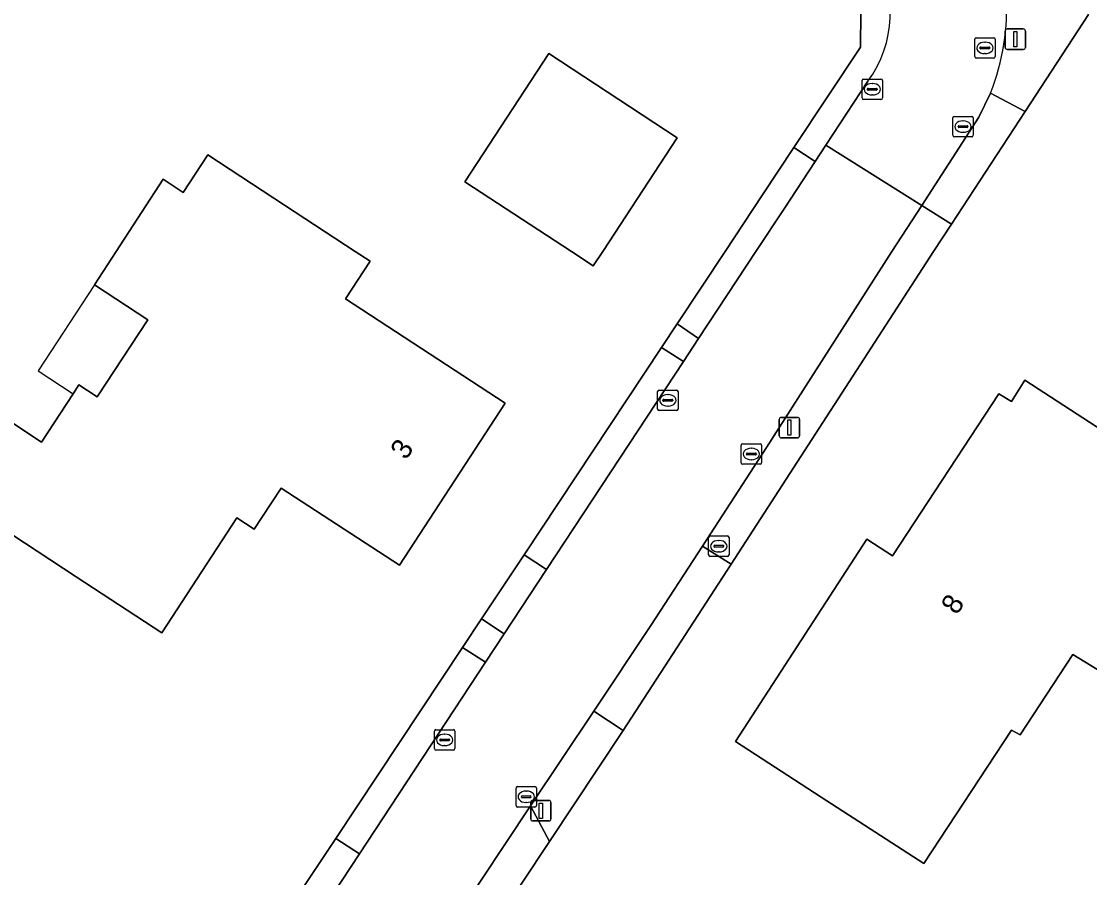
# Model space of a CAD drawing. Extents: x 157320 to 158835, y 386650 to 388491.
# Drawn here: x 158613.4 to 158665.7, y 387219.4 to 387261.3 of the extents above; entities that cross this region are included whole.
import ezdxf

# ---------------------------------------------------------------- set-up
doc = ezdxf.new("R2010")
doc.units = 0
for name, color, linetype in [('IMGEO_Brandkraan', 7, 'Continuous'), ('IMGEO_Erf', 7, 'Continuous'), ('IMGEO_Groenvoorziening', 7, 'Continuous'), ('IMGEO_Kolk', 7, 'Continuous'), ('IMGEO_Lichtmast', 7, 'Continuous'), ('IMGEO_Pand', 7, 'Continuous'), ('IMGEO_Pand_nummerreeks', 7, 'Continuous'), ('IMGEO_Pand_overbouw', 7, 'Continuous'), ('IMGEO_Rijbaan_lokaal_gesloten', 7, 'Continuous'), ('IMGEO_Rioolput', 7, 'Continuous'), ('IMGEO_Voetpad_open', 7, 'Continuous')]:
    doc.layers.add(name, color=color, linetype=linetype)

msp = doc.modelspace()

# ---------------------------------------------------------------- linework, layer by layer
at = {"layer": 'IMGEO_Brandkraan'}
for p, q in [((158647.102, 387236.089), (158647.954, 387236.089)), ((158647.027, 387235.163), (158647.027, 387236.015)), ((158647.286, 387235.583), (158647.286, 387235.595)), ((158647.724, 387235.546), (158647.326, 387235.546)), ((158647.329, 387235.632), (158647.727, 387235.632)), ((158647.515, 387235.869), (158647.54, 387235.869)), ((158647.77, 387235.595), (158647.77, 387235.583)), ((158648.028, 387236.015), (158648.028, 387235.163)), ((158647.954, 387235.089), (158647.102, 387235.089)), ((158647.538, 387235.309), (158647.513, 387235.309))]:
    msp.add_line(p, q, dxfattribs=at)
for points in [[(158647.102, 387236.089), (158647.954, 387236.089)], [(158647.027, 387235.163), (158647.027, 387236.015)], [(158648.028, 387236.015), (158648.028, 387235.163)], [(158647.954, 387235.089), (158647.102, 387235.089)]]:
    msp.add_lwpolyline(points, dxfattribs=at)
for centre, radius, start, end in [((158647.104, 387236.013), 0.0765, 91.552, 178.448), ((158647.104, 387236.013), 0.0765, 91.552, 178.448), ((158647.952, 387236.013), 0.0765, 1.552, 88.448), ((158647.952, 387236.013), 0.0765, 1.552, 88.448), ((158647.326, 387235.592), 0.0403, 85.8775, 175.7526), ((158647.323, 387235.582), 0.0366, 178.938, 274.7102), ((158647.727, 387235.589), 0.043, 264.8664, 352.4533), ((158647.731, 387235.594), 0.0386, 1.7309, 96.639), ((158647.104, 387235.165), 0.0765, 181.552, 268.448), ((158647.104, 387235.165), 0.0765, 181.552, 268.448), ((158647.952, 387235.165), 0.0765, 271.552, 358.448), ((158647.952, 387235.165), 0.0765, 271.552, 358.448)]:
    msp.add_arc(centre, radius, start, end, dxfattribs=at)
for centre, major_axis, ratio, start_param, end_param in [((158647.514, 387235.589), (-0.387, 0.002), 0.722429, 4.712389, 7.853982), ((158647.539, 387235.589), (-0.39, 0.002), 0.717154, 1.570796, 4.712389)]:
    msp.add_ellipse(centre, major_axis=major_axis, ratio=ratio, start_param=start_param, end_param=end_param, dxfattribs=at)
at = {"layer": 'IMGEO_Erf'}
for points in [[(158634.997, 387230.64), (158635.924, 387232.038), (158638.001, 387235.171), (158644.725, 387245.311), (158645.484, 387246.455), (158647.835, 387250), (158649.667, 387252.763), (158651.203, 387255.08), (158654.458, 387259.989), (158654.482, 387263.416)], [(158665.609, 387261.584), (158662.503, 387256.838), (158658.903, 387251.336), (158658.029, 387250), (158648.13, 387234.707), (158642.852, 387226.573), (158639.252, 387221.152), (158636.514, 387217.032), (158633.149, 387212.057), (158631.84, 387210.152), (158624.648, 387199.885), (158617.006, 387189.399)], [(158585.809, 387163.033), (158586.725, 387163.499), (158587.252, 387163.131), (158598.901, 387179.144), (158598.55, 387179.429), (158602.413, 387184.771), (158603.961, 387186.885), (158608.402, 387192.706), (158614.622, 387200.988), (158626.195, 387217.382), (158628.803, 387221.301), (158634.997, 387230.64)]]:
    msp.add_lwpolyline(points, dxfattribs=at)
for points in [[(158640.318, 387250), (158635.105, 387253.405), (158639.21, 387259.69), (158645.49, 387255.56), (158641.848, 387250), (158641.39, 387249.3)], [(158612.85, 387241.7), (158614.401, 387240.682), (158615.951, 387243.044), (158616.234, 387243.475), (158617.126, 387242.889), (158619.599, 387246.657), (158616.99, 387248.37), (158618.051, 387250), (158620.35, 387253.53), (158621.326, 387252.884), (158622.54, 387254.72), (158626.295, 387252.263), (158629.751, 387250), (158630.478, 387249.524), (158629.276, 387247.688), (158637.08, 387242.58), (158631.91, 387234.66), (158626.13, 387238.43), (158625.185, 387236.998), (158624.81, 387236.43), (158623.96, 387236.98), (158620.29, 387231.36), (158616.107, 387234.098), (158610.36, 387237.86)], [(158654.761, 387235.94), (158656.014, 387235.112), (158661.216, 387243.044), (158661.835, 387242.666), (158662.488, 387243.716), (158671.706, 387237.724), (158671.946, 387238.108), (158676.134, 387235.375), (158680.823, 387232.315), (158675.375, 387223.956), (158666.756, 387229.606), (158666.523, 387229.266), (158664.841, 387230.29), (158662.263, 387226.368), (158661.847, 387226.591), (158657.562, 387220.067), (158652.538, 387223.324), (158648.342, 387226.043)]]:
    msp.add_lwpolyline(points, close=True, dxfattribs=at)
at = {"layer": 'IMGEO_Groenvoorziening'}
for points in [[(158642.545, 387284.841), (158641.598, 387284.287), (158654.482, 387263.416), (158654.458, 387259.989), (158651.203, 387255.08), (158652.235, 387254.4), (158652.763, 387255.205), (158654.81, 387258.322)], [(158660.808, 387257.747), (158662.503, 387256.838), (158665.609, 387261.584), (158661.814, 387267.725), (158659.946, 387267.521), (158660.108, 387267.261)]]:
    msp.add_lwpolyline(points, dxfattribs=at)
for points in [[(158649.343, 387250), (158650.716, 387252.087), (158652.235, 387254.4), (158651.203, 387255.08), (158649.667, 387252.763), (158647.835, 387250), (158645.484, 387246.455), (158646.542, 387245.742)], [(158648.13, 387234.707), (158658.029, 387250), (158658.903, 387251.336), (158657.463, 387252.246), (158655.994, 387250), (158649.861, 387240.419), (158646.727, 387235.591)], [(158639.105, 387234.445), (158645.799, 387244.613), (158644.725, 387245.311), (158638.001, 387235.171)], [(158636.124, 387229.916), (158634.997, 387230.64), (158628.803, 387221.301), (158629.953, 387220.543)], [(158639.252, 387221.152), (158642.852, 387226.573), (158641.42, 387227.528), (158638.325, 387222.886)]]:
    msp.add_lwpolyline(points, close=True, dxfattribs=at)
for centre, radius, start, end in [((158650.877, 387261.799), 10.725, 337.8023, 30.6137), ((158650.376, 387261.629), 5.531, 323.2803, 32.5833)]:
    msp.add_arc(centre, radius, start, end, dxfattribs=at)
at = {"layer": 'IMGEO_Kolk'}
for p, q in [((158654.532, 387257.508), (158654.532, 387258.36)), ((158654.607, 387258.434), (158655.459, 387258.434)), ((158655.02, 387258.214), (158655.045, 387258.214)), ((158655.533, 387258.36), (158655.533, 387257.508)), ((158654.791, 387257.928), (158654.791, 387257.94)), ((158655.229, 387257.891), (158654.831, 387257.891)), ((158654.834, 387257.977), (158655.232, 387257.977)), ((158655.043, 387257.654), (158655.018, 387257.654)), ((158655.275, 387257.94), (158655.275, 387257.928)), ((158655.459, 387257.434), (158654.607, 387257.434)), ((158658.971, 387255.681), (158658.971, 387256.533)), ((158659.046, 387256.607), (158659.898, 387256.607)), ((158659.972, 387256.533), (158659.972, 387255.681)), ((158659.23, 387256.101), (158659.23, 387256.113)), ((158659.668, 387256.064), (158659.27, 387256.064)), ((158659.273, 387256.15), (158659.671, 387256.15)), ((158659.459, 387256.387), (158659.484, 387256.387)), ((158659.714, 387256.113), (158659.714, 387256.101)), ((158659.898, 387255.607), (158659.046, 387255.607)), ((158659.482, 387255.827), (158659.457, 387255.827)), ((158644.536, 387242.297), (158644.536, 387243.149)), ((158644.611, 387243.223), (158645.463, 387243.223)), ((158645.024, 387243.003), (158645.049, 387243.003)), ((158645.537, 387243.149), (158645.537, 387242.297)), ((158644.795, 387242.717), (158644.795, 387242.729)), ((158645.233, 387242.68), (158644.835, 387242.68)), ((158644.838, 387242.766), (158645.236, 387242.766)), ((158645.047, 387242.443), (158645.022, 387242.443)), ((158645.279, 387242.729), (158645.279, 387242.717)), ((158645.463, 387242.223), (158644.611, 387242.223)), ((158648.62, 387239.671), (158648.62, 387240.523)), ((158648.695, 387240.597), (158649.547, 387240.597)), ((158649.108, 387240.377), (158649.133, 387240.377)), ((158649.621, 387240.523), (158649.621, 387239.671)), ((158648.879, 387240.091), (158648.879, 387240.103)), ((158649.317, 387240.054), (158648.919, 387240.054)), ((158648.922, 387240.14), (158649.32, 387240.14)), ((158649.131, 387239.817), (158649.106, 387239.817)), ((158649.363, 387240.103), (158649.363, 387240.091)), ((158649.547, 387239.597), (158648.695, 387239.597)), ((158633.622, 387225.691), (158633.622, 387226.543)), ((158633.697, 387226.617), (158634.549, 387226.617)), ((158633.924, 387226.16), (158634.322, 387226.16)), ((158634.11, 387226.397), (158634.135, 387226.397)), ((158634.623, 387226.543), (158634.623, 387225.691)), ((158634.549, 387225.617), (158633.697, 387225.617)), ((158633.881, 387226.111), (158633.881, 387226.123)), ((158634.319, 387226.074), (158633.921, 387226.074)), ((158634.133, 387225.837), (158634.108, 387225.837)), ((158634.365, 387226.123), (158634.365, 387226.111)), ((158637.61, 387222.909), (158637.61, 387223.761)), ((158637.685, 387223.835), (158638.537, 387223.835)), ((158638.098, 387223.615), (158638.123, 387223.615)), ((158638.611, 387223.761), (158638.611, 387222.909)), ((158637.869, 387223.329), (158637.869, 387223.341)), ((158638.307, 387223.292), (158637.909, 387223.292)), ((158637.912, 387223.378), (158638.31, 387223.378)), ((158638.121, 387223.055), (158638.096, 387223.055)), ((158638.353, 387223.341), (158638.353, 387223.329)), ((158638.537, 387222.835), (158637.685, 387222.835))]:
    msp.add_line(p, q, dxfattribs=at)
for points in [[(158654.532, 387257.508), (158654.532, 387258.36)], [(158654.607, 387258.434), (158655.459, 387258.434)], [(158655.533, 387258.36), (158655.533, 387257.508)], [(158655.459, 387257.434), (158654.607, 387257.434)], [(158658.971, 387255.681), (158658.971, 387256.533)], [(158659.046, 387256.607), (158659.898, 387256.607)], [(158659.972, 387256.533), (158659.972, 387255.681)], [(158659.898, 387255.607), (158659.046, 387255.607)], [(158644.536, 387242.297), (158644.536, 387243.149)], [(158644.611, 387243.223), (158645.463, 387243.223)], [(158645.537, 387243.149), (158645.537, 387242.297)], [(158645.463, 387242.223), (158644.611, 387242.223)], [(158648.62, 387239.671), (158648.62, 387240.523)], [(158648.695, 387240.597), (158649.547, 387240.597)], [(158649.621, 387240.523), (158649.621, 387239.671)], [(158649.547, 387239.597), (158648.695, 387239.597)], [(158633.622, 387225.691), (158633.622, 387226.543)], [(158633.697, 387226.617), (158634.549, 387226.617)], [(158634.623, 387226.543), (158634.623, 387225.691)], [(158634.549, 387225.617), (158633.697, 387225.617)], [(158637.61, 387222.909), (158637.61, 387223.761)], [(158637.685, 387223.835), (158638.537, 387223.835)], [(158638.611, 387223.761), (158638.611, 387222.909)], [(158638.537, 387222.835), (158637.685, 387222.835)]]:
    msp.add_lwpolyline(points, dxfattribs=at)
for centre, radius, start, end in [((158654.609, 387258.358), 0.0765, 91.552, 178.448), ((158654.609, 387258.358), 0.0765, 91.552, 178.448), ((158655.457, 387258.358), 0.0765, 1.552, 88.448), ((158655.457, 387258.358), 0.0765, 1.552, 88.448), ((158654.609, 387257.51), 0.0765, 181.552, 268.448), ((158654.609, 387257.51), 0.0765, 181.552, 268.448), ((158654.831, 387257.937), 0.0403, 85.8775, 175.7526), ((158654.828, 387257.927), 0.0366, 178.938, 274.7102), ((158655.232, 387257.934), 0.043, 264.8664, 352.4533), ((158655.236, 387257.939), 0.0386, 1.7309, 96.639), ((158655.457, 387257.51), 0.0765, 271.552, 358.448), ((158655.457, 387257.51), 0.0765, 271.552, 358.448), ((158659.048, 387256.531), 0.0765, 91.552, 178.448), ((158659.048, 387256.531), 0.0765, 91.552, 178.448), ((158659.896, 387256.531), 0.0765, 1.552, 88.448), ((158659.896, 387256.531), 0.0765, 1.552, 88.448), ((158659.27, 387256.11), 0.0403, 85.8775, 175.7526), ((158659.267, 387256.1), 0.0366, 178.938, 274.7102), ((158659.671, 387256.107), 0.043, 264.8664, 352.4533), ((158659.675, 387256.112), 0.0386, 1.7309, 96.639), ((158659.048, 387255.683), 0.0765, 181.552, 268.448), ((158659.048, 387255.683), 0.0765, 181.552, 268.448), ((158659.896, 387255.683), 0.0765, 271.552, 358.448), ((158659.896, 387255.683), 0.0765, 271.552, 358.448), ((158644.613, 387243.147), 0.0765, 91.552, 178.448), ((158644.613, 387243.147), 0.0765, 91.552, 178.448), ((158645.461, 387243.147), 0.0765, 1.552, 88.448), ((158645.461, 387243.147), 0.0765, 1.552, 88.448), ((158644.835, 387242.726), 0.0403, 85.8775, 175.7526), ((158644.832, 387242.716), 0.0366, 178.938, 274.7102), ((158645.236, 387242.723), 0.043, 264.8664, 352.4533), ((158645.24, 387242.728), 0.0386, 1.7309, 96.639), ((158644.613, 387242.299), 0.0765, 181.552, 268.448), ((158644.613, 387242.299), 0.0765, 181.552, 268.448), ((158645.461, 387242.299), 0.0765, 271.552, 358.448), ((158645.461, 387242.299), 0.0765, 271.552, 358.448), ((158648.697, 387240.521), 0.0765, 91.552, 178.448), ((158648.697, 387240.521), 0.0765, 91.552, 178.448), ((158649.545, 387240.521), 0.0765, 1.552, 88.448), ((158649.545, 387240.521), 0.0765, 1.552, 88.448), ((158648.919, 387240.1), 0.0403, 85.8775, 175.7526), ((158648.916, 387240.09), 0.0366, 178.938, 274.7102), ((158649.32, 387240.097), 0.043, 264.8664, 352.4533), ((158649.324, 387240.102), 0.0386, 1.7309, 96.639), ((158648.697, 387239.673), 0.0765, 181.552, 268.448), ((158648.697, 387239.673), 0.0765, 181.552, 268.448), ((158649.545, 387239.673), 0.0765, 271.552, 358.448), ((158649.545, 387239.673), 0.0765, 271.552, 358.448), ((158633.699, 387226.541), 0.0765, 91.552, 178.448), ((158633.699, 387226.541), 0.0765, 91.552, 178.448), ((158633.921, 387226.12), 0.0403, 85.8775, 175.7526), ((158634.326, 387226.122), 0.0386, 1.7309, 96.639), ((158634.547, 387226.541), 0.0765, 1.552, 88.448), ((158634.547, 387226.541), 0.0765, 1.552, 88.448), ((158633.699, 387225.693), 0.0765, 181.552, 268.448), ((158633.699, 387225.693), 0.0765, 181.552, 268.448), ((158633.918, 387226.11), 0.0366, 178.938, 274.7102), ((158634.322, 387226.117), 0.043, 264.8664, 352.4533), ((158634.547, 387225.693), 0.0765, 271.552, 358.448), ((158634.547, 387225.693), 0.0765, 271.552, 358.448), ((158637.687, 387223.759), 0.0765, 91.552, 178.448), ((158637.687, 387223.759), 0.0765, 91.552, 178.448), ((158638.535, 387223.759), 0.0765, 1.552, 88.448), ((158638.535, 387223.759), 0.0765, 1.552, 88.448), ((158637.909, 387223.338), 0.0403, 85.8775, 175.7526), ((158637.906, 387223.328), 0.0366, 178.938, 274.7102), ((158638.31, 387223.335), 0.043, 264.8664, 352.4533), ((158638.314, 387223.34), 0.0386, 1.7309, 96.639), ((158637.687, 387222.911), 0.0765, 181.552, 268.448), ((158637.687, 387222.911), 0.0765, 181.552, 268.448), ((158638.535, 387222.911), 0.0765, 271.552, 358.448), ((158638.535, 387222.911), 0.0765, 271.552, 358.448)]:
    msp.add_arc(centre, radius, start, end, dxfattribs=at)
for centre, major_axis, ratio, start_param, end_param in [((158655.019, 387257.934), (-0.387, 0.002), 0.722429, 4.712389, 7.853982), ((158655.044, 387257.934), (-0.39, 0.002), 0.717154, 1.570796, 4.712389), ((158659.458, 387256.107), (-0.387, 0.002), 0.722429, 4.712389, 7.853982), ((158659.483, 387256.107), (-0.39, 0.002), 0.717154, 1.570796, 4.712389), ((158645.023, 387242.723), (-0.387, 0.002), 0.722429, 4.712389, 7.853982), ((158645.048, 387242.723), (-0.39, 0.002), 0.717154, 1.570796, 4.712389), ((158649.107, 387240.097), (-0.387, 0.002), 0.722429, 4.712389, 7.853982), ((158649.132, 387240.097), (-0.39, 0.002), 0.717154, 1.570796, 4.712389), ((158634.109, 387226.117), (-0.387, 0.002), 0.722429, 4.712389, 7.853982), ((158634.134, 387226.117), (-0.39, 0.002), 0.717154, 1.570796, 4.712389), ((158638.097, 387223.335), (-0.387, 0.002), 0.722429, 4.712389, 7.853982), ((158638.122, 387223.335), (-0.39, 0.002), 0.717154, 1.570796, 4.712389)]:
    msp.add_ellipse(centre, major_axis=major_axis, ratio=ratio, start_param=start_param, end_param=end_param, dxfattribs=at)
at = {"layer": 'IMGEO_Lichtmast'}
for p, q in [((158661.528, 387259.981), (158661.528, 387260.781)), ((158661.528, 387260.781), (158661.528, 387259.981)), ((158661.628, 387260.881), (158662.418, 387260.881)), ((158662.418, 387260.881), (158661.628, 387260.881)), ((158662.518, 387260.781), (158662.518, 387259.981)), ((158662.518, 387259.981), (158662.518, 387260.781)), ((158662.418, 387259.881), (158661.628, 387259.881)), ((158661.628, 387259.881), (158662.418, 387259.881)), ((158650.587, 387241.888), (158651.377, 387241.888)), ((158651.377, 387241.888), (158650.587, 387241.888)), ((158650.487, 387240.988), (158650.487, 387241.788)), ((158650.487, 387241.788), (158650.487, 387240.988)), ((158651.477, 387241.788), (158651.477, 387240.988)), ((158651.477, 387240.988), (158651.477, 387241.788)), ((158651.377, 387240.888), (158650.587, 387240.888)), ((158650.587, 387240.888), (158651.377, 387240.888)), ((158638.329, 387222.255), (158638.329, 387223.055)), ((158638.329, 387223.055), (158638.329, 387222.255)), ((158638.429, 387223.155), (158639.219, 387223.155)), ((158639.219, 387223.155), (158638.429, 387223.155)), ((158639.319, 387223.055), (158639.319, 387222.255)), ((158639.319, 387222.255), (158639.319, 387223.055)), ((158639.219, 387222.155), (158638.429, 387222.155)), ((158638.429, 387222.155), (158639.219, 387222.155))]:
    msp.add_line(p, q, dxfattribs=at)
for points in [[(158661.948, 387260.756), (158662.098, 387260.756), (158662.098, 387260.006), (158661.948, 387260.006), (158661.948, 387260.756)], [(158650.907, 387241.763), (158651.057, 387241.763), (158651.057, 387241.013), (158650.907, 387241.013), (158650.907, 387241.763)], [(158638.749, 387223.03), (158638.899, 387223.03), (158638.899, 387222.28), (158638.749, 387222.28), (158638.749, 387223.03)]]:
    msp.add_lwpolyline(points, dxfattribs=at)
for centre, start, end in [((158661.628, 387260.781), 90, 180), ((158661.628, 387260.781), 90, 180), ((158662.418, 387260.781), 0, 90), ((158662.418, 387260.781), 360, 90), ((158661.628, 387259.981), 180, 270), ((158661.628, 387259.981), 180, 270), ((158662.418, 387259.981), 270, 0), ((158662.418, 387259.981), 270, 0), ((158650.587, 387241.788), 90, 180), ((158650.587, 387241.788), 90, 180), ((158651.377, 387241.788), 0, 90), ((158651.377, 387241.788), 360, 90), ((158650.587, 387240.988), 180, 270), ((158650.587, 387240.988), 180, 270), ((158651.377, 387240.988), 270, 0), ((158651.377, 387240.988), 270, 0), ((158638.429, 387223.055), 90, 180), ((158638.429, 387223.055), 90, 180), ((158639.219, 387223.055), 0, 90), ((158639.219, 387223.055), 360, 90), ((158638.429, 387222.255), 180, 270), ((158638.429, 387222.255), 180, 270), ((158639.219, 387222.255), 270, 0), ((158639.219, 387222.255), 270, 0)]:
    msp.add_arc(centre, 0.1, start, end, dxfattribs=at)
at = {"layer": 'IMGEO_Pand'}
for points in [[(158641.39, 387249.3), (158641.848, 387250), (158645.49, 387255.56), (158639.21, 387259.69), (158635.105, 387253.405), (158640.318, 387250)], [(158629.276, 387247.688), (158630.478, 387249.524), (158629.751, 387250), (158626.295, 387252.263), (158622.54, 387254.72), (158621.326, 387252.884), (158620.35, 387253.53), (158618.051, 387250), (158616.99, 387248.37), (158619.599, 387246.657), (158617.126, 387242.889), (158616.234, 387243.475), (158615.951, 387243.044), (158614.401, 387240.682), (158612.85, 387241.7), (158610.36, 387237.86), (158616.107, 387234.098), (158620.29, 387231.36), (158623.96, 387236.98), (158624.81, 387236.43), (158625.185, 387236.998), (158626.13, 387238.43), (158631.91, 387234.66), (158637.08, 387242.58)], [(158676.134, 387235.375), (158671.946, 387238.108), (158671.706, 387237.724), (158662.488, 387243.716), (158661.835, 387242.666), (158661.216, 387243.044), (158656.014, 387235.112), (158654.761, 387235.94), (158648.342, 387226.043), (158652.538, 387223.324), (158657.562, 387220.067), (158661.847, 387226.591), (158662.263, 387226.368), (158664.841, 387230.29), (158666.523, 387229.266), (158666.756, 387229.606), (158675.375, 387223.956), (158680.823, 387232.315)]]:
    msp.add_lwpolyline(points, close=True, dxfattribs=at)
at = {"layer": 'IMGEO_Pand_overbouw'}
msp.add_lwpolyline([(158619.599, 387246.657), (158616.99, 387248.37), (158614.234, 387244.171), (158615.951, 387243.044), (158616.234, 387243.475), (158617.126, 387242.889)], close=True, dxfattribs=at)
at = {"layer": 'IMGEO_Rijbaan_lokaal_gesloten'}
for points in [[(158654.81, 387258.322), (158652.763, 387255.205), (158657.463, 387252.246), (158660.239, 387256.564), (158660.808, 387257.747)], [(158634.678, 387217.416), (158638.325, 387222.886), (158641.42, 387227.528), (158644.206, 387231.708), (158646.727, 387235.591), (158649.861, 387240.419), (158655.994, 387250), (158657.463, 387252.246), (158652.763, 387255.205), (158652.235, 387254.4), (158650.716, 387252.087), (158649.343, 387250), (158646.542, 387245.742), (158645.799, 387244.613), (158639.105, 387234.445), (158637.033, 387231.297), (158636.124, 387229.916), (158629.953, 387220.543), (158627.377, 387216.63)]]:
    msp.add_lwpolyline(points, dxfattribs=at)
for centre, radius, start, end in [((158650.877, 387261.799), 10.725, 337.8023, 30.6137), ((158650.376, 387261.629), 5.531, 323.2803, 32.5833)]:
    msp.add_arc(centre, radius, start, end, dxfattribs=at)
at = {"layer": 'IMGEO_Rioolput'}
for p, q in [((158660.041, 387259.53), (158660.041, 387260.382)), ((158660.116, 387260.456), (158660.968, 387260.456)), ((158660.529, 387260.236), (158660.554, 387260.236)), ((158661.042, 387260.382), (158661.042, 387259.53)), ((158660.3, 387259.95), (158660.3, 387259.962)), ((158660.738, 387259.913), (158660.34, 387259.913)), ((158660.343, 387259.999), (158660.741, 387259.999)), ((158660.552, 387259.676), (158660.527, 387259.676)), ((158660.784, 387259.962), (158660.784, 387259.95)), ((158660.968, 387259.456), (158660.116, 387259.456))]:
    msp.add_line(p, q, dxfattribs=at)
for points in [[(158660.041, 387259.53), (158660.041, 387260.382)], [(158660.116, 387260.456), (158660.968, 387260.456)], [(158661.042, 387260.382), (158661.042, 387259.53)], [(158660.968, 387259.456), (158660.116, 387259.456)]]:
    msp.add_lwpolyline(points, dxfattribs=at)
for centre, radius, start, end in [((158660.118, 387260.38), 0.0765, 91.552, 178.448), ((158660.118, 387260.38), 0.0765, 91.552, 178.448), ((158660.966, 387260.38), 0.0765, 1.552, 88.448), ((158660.966, 387260.38), 0.0765, 1.552, 88.448), ((158660.34, 387259.959), 0.0403, 85.8775, 175.7526), ((158660.337, 387259.949), 0.0366, 178.938, 274.7102), ((158660.741, 387259.956), 0.043, 264.8664, 352.4533), ((158660.745, 387259.961), 0.0386, 1.7309, 96.639), ((158660.118, 387259.532), 0.0765, 181.552, 268.448), ((158660.118, 387259.532), 0.0765, 181.552, 268.448), ((158660.966, 387259.532), 0.0765, 271.552, 358.448), ((158660.966, 387259.532), 0.0765, 271.552, 358.448)]:
    msp.add_arc(centre, radius, start, end, dxfattribs=at)
for centre, major_axis, ratio, start_param, end_param in [((158660.528, 387259.956), (-0.387, 0.002), 0.722429, 4.712389, 7.853982), ((158660.553, 387259.956), (-0.39, 0.002), 0.717154, 1.570796, 4.712389)]:
    msp.add_ellipse(centre, major_axis=major_axis, ratio=ratio, start_param=start_param, end_param=end_param, dxfattribs=at)
at = {"layer": 'IMGEO_Voetpad_open'}
for points in [[(158657.463, 387252.246), (158658.903, 387251.336), (158662.503, 387256.838), (158660.808, 387257.747), (158660.239, 387256.564)], [(158644.725, 387245.311), (158645.799, 387244.613), (158646.542, 387245.742), (158645.484, 387246.455)], [(158642.852, 387226.573), (158648.13, 387234.707), (158646.727, 387235.591), (158644.206, 387231.708), (158641.42, 387227.528)], [(158637.033, 387231.297), (158639.105, 387234.445), (158638.001, 387235.171), (158635.924, 387232.038)], [(158636.124, 387229.916), (158637.033, 387231.297), (158635.924, 387232.038), (158634.997, 387230.64)], [(158634.678, 387217.416), (158636.514, 387217.032), (158639.252, 387221.152), (158638.325, 387222.886)], [(158629.953, 387220.543), (158628.803, 387221.301), (158626.195, 387217.382), (158627.377, 387216.63)]]:
    msp.add_lwpolyline(points, close=True, dxfattribs=at)

# ---------------------------------------------------------------- texts
at = {"layer": 'IMGEO_Pand_nummerreeks'}
for s, rotation, p in [('3', 56.8661, (158632.236, 387239.767)), ('8', 58.1223, (158659.181, 387232.188))]:
    msp.add_text(s, height=1, rotation=rotation, dxfattribs=at).set_placement(p)

doc.saveas('drawing.dxf')
